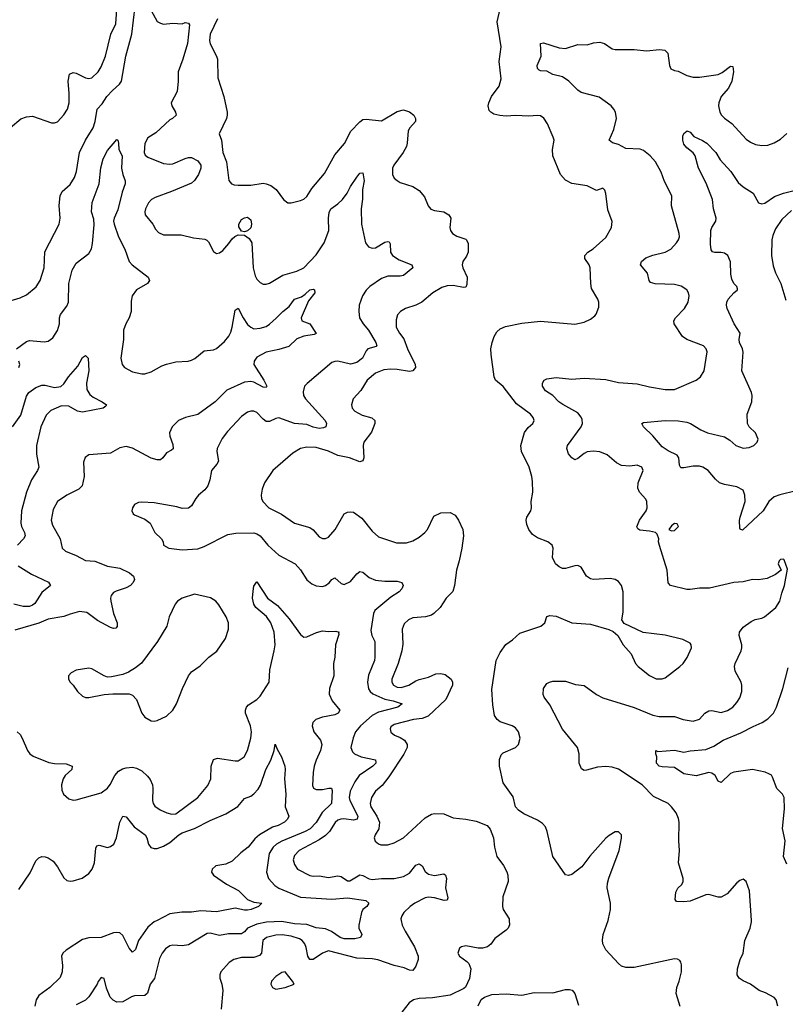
# Model space of a CAD drawing. Header units: inches. Extents: x 1682530 to 1839546, y 640742 to 791647.
# Tile 810 of 923: x 1761487 to 1766401, y 769461 to 775784. Entities that reach past the tile are written whole.
import ezdxf

# ---------------------------------------------------------------- set-up
doc = ezdxf.new("R2010")
doc.units = ezdxf.units.IN
doc.header["$MEASUREMENT"] = 0
doc.layers.add('B7766', color=7, linetype='Continuous')
doc.layers.add('B7767', color=7, linetype='Continuous')

msp = doc.modelspace()

# ---------------------------------------------------------------- linework, layer by layer
at = {"layer": 'B7766', "color": 5}
for points, elevation in [([(1762368.3, 770000), (1762350, 769990.7), (1762310, 769957.2), (1762250.2, 769870), (1762230, 769812.3), (1762210, 769795.6), (1762190, 769822.6), (1762150, 769904), (1762130, 769920.3), (1762110, 769923.2), (1762090, 769919.9), (1762010, 769890.5), (1761930.8, 769889.2), (1761890, 769877), (1761784.2, 769810), (1761764, 769790), (1761755.5, 769770), (1761761.6, 769710), (1761758.9, 769670), (1761746.5, 769633.5), (1761680.3, 769570), (1761610, 769518.3), (1761593.6, 769490), (1761584.9, 769450)], 720), ([(1763670.2, 770000), (1763664.2, 769970), (1763664.2, 769950), (1763682.4, 769910), (1763673.4, 769890), (1763639.1, 769880.9), (1763570, 769881.8), (1763544.7, 769890), (1763488.6, 769928.6), (1763450, 769945.7), (1763390, 769951.6), (1763330, 769974.5), (1763250, 769978.4), (1763170, 769992.6), (1763070.5, 769989.5), (1763010, 769975.7), (1762950.2, 769950), (1762930, 769926.2), (1762910, 769914.8), (1762826.5, 769913.5), (1762770, 769902.9), (1762710, 769917.2), (1762690, 769916.8), (1762570, 769844), (1762530, 769836.4), (1762470, 769840.5), (1762450, 769836.3), (1762423, 769817), (1762402, 769790), (1762385.2, 769754.8), (1762352.9, 769627.1), (1762325.3, 769590), (1762307.4, 769532.6), (1762290, 769518.7), (1762224.1, 769515.9), (1762204.9, 769510), (1762150, 769477.6), (1762110, 769475.6), (1762086.9, 769486.9), (1762068.1, 769508.1), (1762043.9, 769563.9), (1762030, 769628), (1762010, 769634), (1761990, 769608), (1761984, 769590), (1761931.7, 769508.3), (1761910, 769487.3), (1761850, 769457)], 740), ([(1763936.3, 770000), (1763942.6, 769970), (1763961.5, 769930), (1764021.2, 769830), (1764044, 769770), (1764043.6, 769750), (1764030, 769705.2), (1764010, 769678.4), (1763990, 769679.7), (1763954.9, 769694.9), (1763890, 769709.8), (1763786.7, 769746.7), (1763750, 769753.2), (1763650, 769757.8), (1763470, 769804.9), (1763430, 769790.6), (1763370, 769749.9), (1763350, 769748.9), (1763336.8, 769770), (1763326.2, 769826.2), (1763316.5, 769850), (1763300.7, 769870), (1763282.3, 769882.3), (1763230, 769899.2), (1763172.7, 769907.3), (1763130, 769904.9), (1763070.7, 769889.3), (1763048.6, 769870), (1763038.3, 769790), (1763025.1, 769774.9), (1762990, 769762.9), (1762910, 769761.5), (1762860.7, 769750), (1762830.5, 769730), (1762778, 769670), (1762770.5, 769650), (1762770.5, 769630), (1762784.9, 769590), (1762790.5, 769550), (1762779.3, 769430)], 760), ([(1764629.6, 770000), (1764631.8, 769971.8), (1764622, 769950), (1764610, 769936.9), (1764537.1, 769882.9), (1764510, 769846.6), (1764488.9, 769831.1), (1764457.3, 769822.7), (1764430, 769821.6), (1764350, 769837), (1764322, 769830), (1764310, 769822), (1764298.8, 769790), (1764310.7, 769770), (1764357.1, 769737.1), (1764370, 769723.1), (1764382.8, 769690), (1764373.8, 769626.2), (1764348.2, 769571.8), (1764337.6, 769562.4), (1764250, 769519.7), (1764137.5, 769502.5), (1764050, 769498.7), (1764014, 769490), (1763987.7, 769470), (1763938.8, 769410)], 780), ([(1765726.5, 769446.5), (1765700.5, 769530), (1765704.2, 769570), (1765720.5, 769610), (1765735.1, 769670), (1765734.7, 769714.7), (1765731.3, 769731.3), (1765723.3, 769743.3), (1765710, 769751.6), (1765690, 769753), (1765430, 769698), (1765377.2, 769697.2), (1765350, 769707), (1765330, 769723.7), (1765250, 769812), (1765230, 769849.2), (1765226.9, 769873.1), (1765233, 769910), (1765263.5, 770000)], 780), ([(1766352.3, 769450), (1766342.7, 769490), (1766330, 769505.2), (1766274.5, 769534.5), (1766233.2, 769550), (1766177.2, 769590), (1766131.3, 769611.3), (1766104, 769630), (1766092.3, 769650), (1766094.3, 769690), (1766111.9, 769750), (1766130.8, 769790), (1766142.2, 769870), (1766174.8, 769950), (1766183.8, 769990), (1766183.2, 770000)], 760), ([(1764430, 769451), (1764448.2, 769491.8), (1764470, 769507.7), (1764516.6, 769523.4), (1764609.2, 769529.2), (1764710, 769519.6), (1764790, 769536.5), (1764910, 769534.3), (1764990, 769555.6), (1765016.9, 769556.9), (1765032.3, 769552.3), (1765050, 769530.6), (1765074.8, 769454.8)], 780)]:
    msp.add_lwpolyline(points, dxfattribs=dict(at, elevation=elevation))
at = {"layer": 'B7766', "color": 5, "elevation": 780}
msp.add_lwpolyline([(1763190, 769669), (1763170, 769665.2), (1763130, 769639.5), (1763103.1, 769610), (1763099.5, 769590), (1763109.1, 769569.1), (1763130, 769559.3), (1763190, 769568.2), (1763248, 769590), (1763239, 769610)], close=True, dxfattribs=at)
at = {"layer": 'B7767', "color": 5}
for points, elevation in [([(1765263.5, 770000), (1765266.9, 770010), (1765278.9, 770070), (1765279.7, 770110), (1765258, 770210), (1765260.8, 770239.2), (1765268.3, 770271.7), (1765334.5, 770450), (1765349.1, 770529.1), (1765348.7, 770550), (1765330, 770568.7), (1765310, 770569), (1765270, 770545.2), (1765250, 770529), (1765147.5, 770412.5), (1765095.8, 770344.2), (1765030, 770295.1), (1765010, 770289.4), (1764990, 770293.2), (1764909.7, 770410), (1764871.8, 770571.8), (1764861.3, 770601.3), (1764843.1, 770623.1), (1764810, 770643.6), (1764723.9, 770683.9), (1764688.7, 770708.7), (1764670, 770729.5), (1764653.4, 770793.4), (1764590, 770884), (1764566.9, 770990), (1764566.7, 771033.3), (1764576.6, 771063.4), (1764590, 771075.5), (1764669.6, 771110.3), (1764689.6, 771130.4), (1764699.5, 771170), (1764689.5, 771210), (1764670, 771237), (1764649, 771250), (1764570, 771275.6), (1764551, 771291), (1764535.6, 771315.6), (1764523.7, 771383.7), (1764517.1, 771482.9), (1764546, 771670), (1764570, 771720.5), (1764608.1, 771771.9), (1764650, 771802), (1764696.4, 771843.6), (1764832.7, 771890), (1764858, 771910), (1764870, 771951), (1764890, 771958.8), (1764930, 771954.4), (1765030.3, 771910.3), (1765150, 771901.3), (1765268, 771868), (1765295.9, 771855.9), (1765326, 771830), (1765360.7, 771770), (1765412.5, 771712.5), (1765440.5, 771650), (1765456.3, 771630), (1765530, 771572.4), (1765571.8, 771551.8), (1765610, 771550.3), (1765630, 771558), (1765724.5, 771630), (1765745.1, 771650), (1765772.1, 771687.9), (1765799.6, 771750), (1765797, 771770), (1765790, 771781.2), (1765744.2, 771804.2), (1765630, 771831.2), (1765487.8, 771847.8), (1765367, 771907), (1765352.7, 771930), (1765361.2, 771978.8), (1765360.5, 772110), (1765349.6, 772149.6), (1765330, 772176), (1765310, 772189.4), (1765276.3, 772196.3), (1765170, 772189.7), (1765150, 772193.6), (1765124.5, 772210), (1765090, 772269), (1765070, 772278), (1765050, 772277), (1764990, 772260.7), (1764970, 772260.7), (1764950, 772269.6), (1764927, 772290), (1764907.3, 772330), (1764912, 772390), (1764905.2, 772410), (1764877.2, 772430), (1764810, 772456.9), (1764778.3, 772478.3), (1764754, 772510), (1764741.7, 772541.7), (1764736.9, 772570), (1764743, 772590), (1764767.2, 772630), (1764771.7, 772650), (1764770.8, 772690), (1764781.5, 772750), (1764778.5, 772818.5), (1764774.3, 772850), (1764756.9, 772910), (1764708.6, 773010), (1764703.5, 773050), (1764727.2, 773132.8), (1764750, 773164.9), (1764780.9, 773190), (1764789.6, 773210), (1764783, 773230), (1764766.6, 773250), (1764676.3, 773316.3), (1764590, 773428), (1764542, 773470), (1764533.3, 773490), (1764513.6, 773633.6), (1764511.3, 773670), (1764518.7, 773710), (1764532.4, 773750), (1764550, 773780.3), (1764570, 773798.5), (1764606.2, 773813.8), (1764710, 773835.2), (1764830, 773847.4), (1765050, 773828), (1765110, 773842), (1765150, 773860.7), (1765178, 773882), (1765186.8, 773893.2), (1765203.2, 773936.8), (1765203.7, 773970), (1765198, 773990), (1765158, 774058), (1765152.6, 774090), (1765149.7, 774190), (1765141.7, 774210), (1765115.1, 774250), (1765115.1, 774270), (1765133.6, 774290), (1765167.5, 774312.5), (1765250, 774384.9), (1765285.2, 774450), (1765288.9, 774488.9), (1765262.4, 774562.4), (1765250, 774668), (1765243.6, 774690), (1765230, 774701.3), (1765190, 774686), (1765130, 774716.3), (1765030, 774732.6), (1764990, 774753.3), (1764957.6, 774790), (1764909.6, 774910.4), (1764906.3, 774950), (1764916.9, 775010), (1764911.8, 775030), (1764875.1, 775115.1), (1764851.7, 775151.7), (1764830, 775167), (1764810, 775169.6), (1764755.3, 775164.7), (1764670, 775167.6), (1764610, 775164.4), (1764568.2, 775168.2), (1764530, 775176.2), (1764510, 775189.4), (1764501.4, 775201.4), (1764494.7, 775230), (1764497.4, 775250), (1764515.8, 775290), (1764563.9, 775356.1), (1764576.8, 775403.2), (1764565.5, 775514.5), (1764577.4, 775610), (1764550.8, 775770), (1764583.5, 775910)], 780), ([(1761410, 773973.4), (1761490, 773997.6), (1761530, 774016.9), (1761592.3, 774067.7), (1761619.1, 774110), (1761643.9, 774190), (1761647.7, 774292.3), (1761740.4, 774470), (1761747.3, 774510), (1761740.4, 774590), (1761747, 774653), (1761760, 774680), (1761810, 774726), (1761839.3, 774770), (1761851.2, 774808.8), (1761871.2, 774930), (1761909.4, 775010.6), (1761958.5, 775090), (1761970.7, 775130), (1761984.8, 775210), (1762016.1, 775243.9), (1762046.3, 775290), (1762082.9, 775330), (1762128, 775370), (1762139.8, 775390), (1762168.5, 775550), (1762207.2, 775690), (1762227.1, 775870)], 760), ([(1761428.4, 775091.6), (1761493.6, 775146.4), (1761530, 775160.5), (1761570, 775164.9), (1761690, 775120.7), (1761710, 775120.7), (1761730, 775127.3), (1761770, 775173.4), (1761794.3, 775210), (1761803.9, 775250), (1761805.3, 775310), (1761798.3, 775390), (1761807.1, 775432.9), (1761830, 775443.8), (1761850, 775440.3), (1761910, 775410.3), (1761930, 775405.8), (1761950, 775410.3), (1761989.7, 775450), (1762010, 775481.6), (1762037.4, 775550), (1762071.4, 775690), (1762103.1, 775756.9), (1762110.5, 775849.5)], 780), ([(1762330, 775843), (1762370, 775773), (1762390, 775760.5), (1762410, 775755.5), (1762470, 775762), (1762530, 775758), (1762550, 775765.5), (1762570, 775762), (1762577.6, 775750), (1762563.8, 775630), (1762535, 775530), (1762503.9, 775450), (1762504.7, 775390), (1762497.5, 775322.5), (1762459.5, 775250), (1762463.1, 775230), (1762486.7, 775190), (1762490.3, 775170), (1762467.7, 775150), (1762450, 775141.7), (1762361.7, 775058.3), (1762310, 775026), (1762290, 774989), (1762284.9, 774930), (1762292.9, 774912.9), (1762310, 774900.3), (1762410, 774861.3), (1762450, 774856.2), (1762470, 774859.2), (1762550, 774892.3), (1762570, 774898.2), (1762590, 774898), (1762630, 774876.9), (1762649.1, 774849.1), (1762650.2, 774830), (1762635, 774790), (1762610, 774752), (1762590, 774733.6), (1762460.4, 774679.6), (1762357.4, 774642.6), (1762331.9, 774628.1), (1762313, 774607), (1762295.2, 774570), (1762290.3, 774550), (1762292.9, 774530), (1762342.4, 774470), (1762358, 774438), (1762377, 774417), (1762410, 774401.3), (1762522.5, 774402.5), (1762602, 774382), (1762674.3, 774374.3), (1762688.6, 774368.6), (1762698.3, 774358.3), (1762730, 774296), (1762750, 774283), (1762770, 774286.7), (1762790, 774301.3), (1762830, 774346.7), (1762850, 774377.1), (1762868.3, 774391.7), (1762890, 774402), (1762930, 774400.5), (1762959, 774379), (1762976.2, 774350), (1762985.8, 774190), (1762998.3, 774138.3), (1763010, 774117.3), (1763030, 774096.3), (1763050, 774085.5), (1763070, 774086), (1763090, 774092.4), (1763177, 774143), (1763266, 774170), (1763309.8, 774190.2), (1763390, 774274.6), (1763441.8, 774350), (1763471.3, 774430), (1763468.2, 774510), (1763474.1, 774545.9), (1763484.2, 774570), (1763530, 774600.8), (1763559.2, 774630), (1763589.8, 774670), (1763610, 774712.7), (1763650, 774773), (1763670, 774798), (1763690, 774801), (1763698, 774750), (1763687.1, 774692.9), (1763688.1, 774631.9), (1763679.7, 774570), (1763680.9, 774470), (1763706, 774350), (1763725.5, 774325.5), (1763750, 774316.5), (1763770, 774319.6), (1763830, 774354.9), (1763850, 774360.4), (1763857.4, 774357.4), (1763864.1, 774344.1), (1763866.7, 774290), (1763880.3, 774270), (1763922, 774242), (1764004.9, 774210), (1764010.5, 774190), (1763950, 774141), (1763930, 774135.8), (1763850, 774136.3), (1763810, 774122.9), (1763734.6, 774070), (1763710, 774046), (1763687.6, 774010), (1763665.7, 773950), (1763663.1, 773910), (1763668.9, 773870), (1763691.7, 773830), (1763726.4, 773790), (1763773, 773710), (1763779.5, 773690), (1763775.8, 773684.2), (1763722, 773670), (1763710, 773656.9), (1763687, 773610), (1763650, 773582.5), (1763610, 773571.4), (1763530, 773590.8), (1763510, 773589.7), (1763490, 773582.4), (1763331.4, 773448.6), (1763315.8, 773430), (1763305.5, 773394.5), (1763309.1, 773370), (1763320.9, 773350), (1763447.9, 773210), (1763455.6, 773190), (1763452.2, 773170), (1763438, 773162), (1763410, 773157.9), (1763370, 773167.8), (1763330, 773184.1), (1763249.9, 773189.9), (1763150, 773226.2), (1763130, 773223.8), (1763090, 773204.7), (1763070, 773204.7), (1763050, 773218.3), (1763010, 773261.3), (1762990, 773269.7), (1762970, 773269.7), (1762950, 773263.5), (1762910, 773234.7), (1762820.5, 773139.5), (1762785.9, 773094.1), (1762754.4, 773030), (1762752.2, 773010), (1762762, 772950), (1762752.4, 772930), (1762718.7, 772890), (1762707.2, 772830), (1762694, 772790), (1762675.6, 772764.4), (1762634, 772730), (1762617.3, 772710), (1762590, 772662.7), (1762570, 772646.6), (1762530, 772644.5), (1762495.4, 772655.4), (1762350, 772680.9), (1762270, 772686.6), (1762250, 772682.7), (1762224.7, 772670), (1762210.8, 772650), (1762206.8, 772630), (1762216, 772610), (1762224.1, 772604.1), (1762290, 772576.3), (1762324, 772550), (1762354.9, 772490), (1762397.3, 772450), (1762407.3, 772430), (1762410.8, 772410), (1762444.7, 772390), (1762530, 772379.5), (1762630, 772386.7), (1762670, 772401.3), (1762822.8, 772477.2), (1762873.7, 772486.3), (1762990, 772488.2), (1763010, 772482.4), (1763030, 772469), (1763079.1, 772410), (1763150, 772345.5), (1763255.8, 772290), (1763290.2, 772250.2), (1763330, 772186), (1763362.2, 772162.2), (1763390, 772148.9), (1763430, 772144), (1763450, 772150.3), (1763472.9, 772167.1), (1763490, 772188.5), (1763510, 772199.5), (1763550, 772163.1), (1763570, 772156.5), (1763610, 772177.3), (1763650, 772224.9), (1763670, 772240.3), (1763690, 772236), (1763730, 772202.8), (1763770, 772184.1), (1763830, 772178.4), (1763910, 772178), (1763938.8, 772170), (1763948, 772150), (1763940.5, 772130), (1763921.6, 772110), (1763870, 772075.3), (1763778.8, 772001.2), (1763766.9, 771990), (1763757.8, 771970), (1763740.8, 771860.8), (1763746.5, 771830), (1763766.5, 771790), (1763766.4, 771690), (1763764.2, 771670), (1763726.1, 771573.9), (1763719.1, 771530), (1763726.3, 771486.3), (1763735.8, 771470), (1763754.6, 771454.6), (1763830, 771421.5), (1763884.9, 771410), (1763942, 771390), (1763914.9, 771370), (1763790, 771336.9), (1763750, 771314.9), (1763675.4, 771250), (1763643.2, 771210), (1763626.8, 771173.2), (1763612, 771110), (1763622.4, 771082.4), (1763635.5, 771070), (1763679.3, 771050), (1763770.1, 771030.1), (1763773.2, 771013.2), (1763773, 771010), (1763752.7, 770990), (1763666.7, 770930), (1763638.1, 770890), (1763608.4, 770830), (1763601.2, 770790), (1763605.2, 770770), (1763656.6, 770670), (1763653.4, 770650), (1763630, 770644.5), (1763567.2, 770652.8), (1763548.9, 770651.1), (1763530, 770643), (1763512.3, 770627.7), (1763475.9, 770570), (1763450, 770545.2), (1763410, 770516.9), (1763281.5, 770450), (1763250, 770416.3), (1763241.8, 770390), (1763250, 770359.1), (1763269.4, 770329.4), (1763350, 770287.5), (1763370, 770283.5), (1763410, 770286.8), (1763470, 770274.5), (1763530, 770287), (1763550, 770282), (1763590, 770254.2), (1763606.4, 770253.6), (1763670, 770291.9), (1763690, 770287.8), (1763730, 770267.2), (1763750, 770263.7), (1763810, 770269.5), (1763889.9, 770270.1), (1763950, 770282.7), (1763990, 770302.4), (1764030, 770355.6), (1764050, 770364.2), (1764070, 770350.6), (1764090, 770313.4), (1764110, 770297.8), (1764150, 770289.4), (1764210, 770298.7), (1764220.4, 770290), (1764227.4, 770270), (1764221.1, 770210), (1764234.9, 770145.1), (1764230.3, 770129.7), (1764211.5, 770128.5), (1764150, 770146), (1764111.5, 770148.5), (1764090, 770144.1), (1764022.3, 770110), (1763992.6, 770090), (1763953.4, 770050), (1763940.7, 770030), (1763934.2, 770010), (1763936.3, 770000)], 760), ([(1762757.1, 775790), (1762710, 775691.5), (1762705.8, 775650), (1762710, 775627.7), (1762750.2, 775550.2), (1762755.6, 775530), (1762758, 775410), (1762798, 775290), (1762818.4, 775190), (1762819.5, 775170), (1762814.4, 775150), (1762768.2, 775050), (1762782.2, 775010), (1762790, 774930.8), (1762815.2, 774870), (1762830, 774752), (1762846, 774730), (1762862.8, 774722.8), (1762890, 774721.1), (1762970, 774722), (1763050, 774734), (1763070, 774730.3), (1763098.2, 774718.2), (1763132.7, 774692.7), (1763180.7, 774630), (1763208.5, 774608.5), (1763230, 774608.2), (1763290, 774621.7), (1763310, 774630.4), (1763330, 774648.2), (1763361.2, 774698.8), (1763443, 774797), (1763510, 774915.8), (1763572.3, 774987.7), (1763612.5, 775067.5), (1763670, 775128.4), (1763690, 775142.4), (1763710, 775146), (1763810, 775133.4), (1763910, 775193.4), (1763950, 775204.9), (1763990, 775193), (1764017.3, 775170), (1764027.3, 775150), (1764026.8, 775130), (1763990.5, 775090), (1763981.3, 775070), (1763974.7, 774990), (1763969.2, 774970), (1763948.3, 774930), (1763887.7, 774850), (1763880.2, 774830), (1763879, 774790), (1763890, 774765.5), (1763910, 774750.4), (1763930, 774739.1), (1764010, 774713.4), (1764050, 774687.3), (1764086, 774646), (1764108.3, 774588.3), (1764126.7, 774566.7), (1764150, 774558.3), (1764210, 774550.3), (1764240.7, 774530), (1764254, 774510), (1764248, 774450), (1764253, 774430), (1764264.9, 774410), (1764293.3, 774393.3), (1764350, 774375.5), (1764355.5, 774370), (1764366, 774346), (1764366.3, 774290), (1764355.2, 774264.8), (1764330.4, 774230), (1764327.4, 774210), (1764332, 774190), (1764359, 774130), (1764357.4, 774082.6), (1764350, 774067.3), (1764336, 774064), (1764270, 774077.2), (1764230, 774074.7), (1764195.9, 774064.1), (1764138, 774030), (1764069.2, 773970.8), (1764030, 773951.2), (1763962.8, 773930), (1763930.7, 773910), (1763912.1, 773887.9), (1763902.6, 773857.4), (1763904.2, 773810), (1763924.9, 773770), (1763953.4, 773733.4), (1763975.5, 773670), (1764025.8, 773570), (1764027.4, 773550), (1764010.4, 773530), (1763990, 773525.5), (1763910, 773537.8), (1763870, 773539.4), (1763825.3, 773534.7), (1763770, 773513.8), (1763716.9, 773470), (1763677.1, 773402.9), (1763627.7, 773350), (1763616.3, 773310), (1763620.7, 773290), (1763637.3, 773270), (1763684.3, 773244.3), (1763748.2, 773228.2), (1763767.2, 773210), (1763766, 773190), (1763744.6, 773135.4), (1763695.2, 773070), (1763691.1, 773048.9), (1763696, 772970), (1763689.1, 772950.9), (1763670, 772945.6), (1763603.7, 772970), (1763530, 772986.3), (1763470, 773013.8), (1763390, 773036.2), (1763330, 773039.7), (1763290.2, 773029.8), (1763240.7, 772999.3), (1763111.5, 772888.5), (1763058.4, 772810), (1763042.4, 772770), (1763037.1, 772730), (1763039.3, 772710), (1763048.2, 772690), (1763086, 772650), (1763168, 772608), (1763250.3, 772550.3), (1763350, 772523.1), (1763370, 772508.4), (1763410, 772462), (1763430, 772451.7), (1763450, 772451.6), (1763470, 772461.5), (1763510.8, 772510), (1763569.8, 772610.2), (1763590, 772621.6), (1763610, 772623.8), (1763630, 772620.4), (1763682.7, 772582.7), (1763750, 772499.5), (1763790, 772463.7), (1763905.5, 772425.5), (1763970, 772425.3), (1764010, 772437.6), (1764050, 772461.1), (1764087.6, 772490), (1764104, 772510), (1764144.8, 772595.2), (1764190, 772617), (1764250, 772619.3), (1764282, 772602), (1764304.4, 772570), (1764332, 772510), (1764334.6, 772470), (1764324, 772390), (1764308.8, 772310), (1764291.3, 772248.7), (1764277.8, 772150), (1764266.9, 772113.1), (1764224.2, 772070), (1764186.3, 772010), (1764144.9, 771970), (1764130, 771960.4), (1764091.1, 771948.9), (1764010, 771942), (1763983, 771930), (1763955.8, 771904.2), (1763941.5, 771870), (1763946.5, 771773.5), (1763939.1, 771730), (1763916.5, 771650), (1763876.2, 771550), (1763875.5, 771530), (1763886.5, 771510), (1763910, 771497.1), (1763934.8, 771494.8), (1763985.1, 771510), (1764030, 771539.4), (1764050, 771547.2), (1764110, 771562), (1764157.6, 771582.4), (1764190, 771586.2), (1764218.3, 771578.3), (1764255.8, 771550), (1764265.7, 771530), (1764264.6, 771510), (1764221.2, 771418.8), (1764108.3, 771311.8), (1764070, 771296.5), (1764014.8, 771290), (1763890, 771257.6), (1763870, 771242.7), (1763864.6, 771230), (1763869.2, 771209.2), (1763893.4, 771190), (1763930, 771175.3), (1763956.9, 771156.9), (1763973.7, 771130), (1763974.5, 771110), (1763953, 771067), (1763857.2, 770922.8), (1763812.7, 770867.3), (1763770.2, 770830), (1763744.7, 770790), (1763736.8, 770750), (1763741.8, 770730), (1763779.8, 770670), (1763795.6, 770630), (1763791.4, 770588.6), (1763767.7, 770550), (1763762.8, 770530), (1763768.3, 770508.3), (1763790, 770490.7), (1763805.5, 770485.5), (1763850, 770485.3), (1763890, 770497.6), (1763950, 770530.4), (1764090, 770659.6), (1764130, 770681.7), (1764150, 770686), (1764210, 770683.7), (1764270, 770659.5), (1764349.7, 770650.3), (1764416.3, 770636.3), (1764486.8, 770610), (1764506.4, 770586.4), (1764528.4, 770530), (1764534, 770470), (1764550.5, 770410.5), (1764591.8, 770351.8), (1764612.8, 770312.8), (1764619.5, 770290), (1764621.6, 770250), (1764588.9, 770151.1), (1764585.7, 770090), (1764590.4, 770070), (1764628.8, 770010), (1764629.6, 770000)], 780), ([(1766183.2, 770000), (1766172.4, 770190), (1766150, 770249), (1766130, 770264), (1766110, 770257.2), (1766090, 770241.2), (1766028.7, 770171.3), (1765990.4, 770149.7), (1765970, 770149.6), (1765910, 770165.6), (1765890, 770164.2), (1765790, 770124), (1765750, 770118.4), (1765702, 770122), (1765694.6, 770134.6), (1765698.6, 770181.4), (1765712.1, 770207.9), (1765737.2, 770230), (1765745.2, 770250), (1765745.2, 770270), (1765715.1, 770370), (1765722.9, 770450), (1765718.7, 770510), (1765719.7, 770630), (1765714.9, 770654.9), (1765699.6, 770690), (1765671.6, 770730), (1765649.8, 770749.8), (1765554.9, 770794.9), (1765482.2, 770870), (1765330.4, 770970.4), (1765290, 770983.7), (1765250, 770989.1), (1765195.2, 770984.8), (1765124.5, 770964.5), (1765110, 770963.7), (1765094, 770974), (1765077, 771010), (1765078.9, 771070), (1765067.1, 771110), (1764970, 771227.8), (1764890, 771383.7), (1764854.2, 771434.1), (1764847.6, 771450), (1764849.5, 771489.5), (1764870, 771521), (1764888, 771530), (1764910, 771536.3), (1764990, 771535.5), (1765053.8, 771513.8), (1765110, 771508), (1765190.2, 771450.2), (1765229.2, 771429.2), (1765430, 771367.7), (1765550, 771317.2), (1765591, 771309), (1765690, 771310.4), (1765744.7, 771290), (1765810, 771279.5), (1765850, 771293), (1765883.6, 771330), (1765910, 771346.3), (1765930, 771347.7), (1765990, 771335.6), (1766030, 771347.7), (1766064.2, 771370), (1766090, 771398.4), (1766108.3, 771430), (1766122.6, 771470), (1766122.6, 771510), (1766117.7, 771530), (1766080.3, 771600.3), (1766075.1, 771630), (1766078.3, 771650), (1766118.4, 771730), (1766122, 771750), (1766122, 771770), (1766105.1, 771830), (1766107.6, 771850), (1766130, 771882), (1766181.2, 771918.8), (1766207.3, 771932.7), (1766250, 771940.9), (1766267, 771950), (1766340.9, 772010), (1766366.6, 772050), (1766378, 772102), (1766395.1, 772150), (1766415.3, 772255.3), (1766394.5, 772314.5), (1766390, 772319), (1766370, 772317.2), (1766361, 772310), (1766356, 772290), (1766374, 772250), (1766339.1, 772220.9), (1766284.9, 772195.1), (1766230, 772187), (1766190, 772189.5), (1766130, 772174), (1766070, 772169.5), (1765913.8, 772133.8), (1765850, 772133.3), (1765790, 772124.2), (1765770, 772124.2), (1765664, 772150), (1765648.3, 772168.3), (1765643.1, 772250), (1765592.7, 772407.3), (1765587, 772430), (1765589.2, 772450), (1765579.3, 772479.3), (1765568, 772490), (1765530, 772499.7), (1765466.7, 772506.7), (1765454, 772514), (1765447.7, 772527.7), (1765465.4, 772570), (1765508, 772630), (1765513.7, 772650), (1765511.3, 772690), (1765505.1, 772705.1), (1765465.1, 772750), (1765454.9, 772774.9), (1765457.6, 772810), (1765489.2, 772889.2), (1765481.2, 772910), (1765450, 772923.7), (1765403.4, 772916.6), (1765350, 772920.7), (1765318.2, 772938.2), (1765258.4, 772990), (1765210, 773008.4), (1765170, 773012.6), (1765130, 773007.8), (1765110, 772998.7), (1765070, 772966.6), (1765050, 772957), (1765030, 772969.6), (1765010, 772995.1), (1764998.3, 773030), (1765002.2, 773050), (1765090.8, 773170), (1765099.3, 773190), (1765097.3, 773217.3), (1765091.9, 773231.9), (1765070, 773259.2), (1764972.5, 773312.5), (1764947, 773330), (1764909.6, 773369.6), (1764861, 773401), (1764843.7, 773430), (1764843.7, 773450), (1764853.2, 773470), (1764870, 773478.4), (1764930, 773486.5), (1765030, 773476.5), (1765110, 773481.1), (1765250, 773472.4), (1765330, 773454.9), (1765450, 773446), (1765530, 773426), (1765630, 773409), (1765690, 773408.5), (1765830, 773468.5), (1765856.2, 773490), (1765879.6, 773530), (1765898.7, 773650), (1765894, 773670), (1765875.1, 773690), (1765770, 773729.6), (1765740.9, 773750), (1765687.3, 773830), (1765686, 773850), (1765696.9, 773870), (1765754.3, 773930), (1765776.9, 773970), (1765784.2, 774010), (1765780.5, 774030), (1765769.7, 774049.7), (1765732.7, 774072.7), (1765690, 774082.7), (1765566.9, 774086.9), (1765536.6, 774096.6), (1765526.3, 774110), (1765516.5, 774156.5), (1765471.6, 774210), (1765477.6, 774230), (1765505.9, 774254.1), (1765550, 774271.3), (1765629.8, 774290.2), (1765666.6, 774310), (1765702.9, 774350), (1765715.6, 774370), (1765721.6, 774390), (1765720.5, 774410), (1765670, 774588), (1765672, 774652), (1765625.5, 774745.5), (1765603.7, 774803.7), (1765567.1, 774870), (1765533.7, 774910), (1765490, 774944.2), (1765470, 774951.9), (1765377.2, 774957.2), (1765330, 774983.1), (1765292.6, 774992.6), (1765270, 775009.2), (1765300.9, 775079.1), (1765317.6, 775150), (1765310.7, 775190.7), (1765301.1, 775210), (1765282.4, 775230), (1765205.7, 775285.7), (1765090, 775317.2), (1765070, 775330.9), (1765012.4, 775390), (1764970, 775415.9), (1764910, 775432.8), (1764870, 775452.4), (1764830, 775455.1), (1764820.4, 775460.4), (1764810, 775469.4), (1764807.6, 775490), (1764833.5, 775550), (1764830, 775630.7), (1764850, 775634.9), (1764950, 775602.4), (1764990, 775599.3), (1765070, 775623.7), (1765130, 775622), (1765170, 775634.4), (1765210, 775638.4), (1765241, 775630), (1765290, 775597.1), (1765310, 775592.4), (1765430, 775592.7), (1765510, 775583.8), (1765593.2, 775593.2), (1765627.9, 775587.9), (1765648.1, 775568.1), (1765658.4, 775490), (1765667.3, 775467.3), (1765690, 775457.1), (1765713.3, 775453.3), (1765770, 775426), (1765810, 775414.9), (1765850, 775414), (1765970, 775431.6), (1765996.4, 775443.6), (1766050, 775484.9), (1766063.6, 775483.6), (1766068.8, 775448.8), (1766058.8, 775390), (1766035.7, 775344.3), (1765990.3, 775290), (1765974.6, 775250), (1765973.1, 775230), (1765981.7, 775190), (1765992.2, 775170), (1766010, 775150.4), (1766057.6, 775117.6), (1766150, 775017.1), (1766177.2, 774997.2), (1766210, 774981.6), (1766250, 774974.9), (1766290, 774978), (1766330, 774992.7), (1766370, 775017.1), (1766410, 775052.4)], 760), ([(1766470, 772757.4), (1766366.6, 772733.4), (1766330, 772718.9), (1766294.9, 772690), (1766259.6, 772630), (1766125.4, 772505.4), (1766111.9, 772511.9), (1766110, 772518), (1766107.9, 772567.9), (1766110.8, 772590), (1766142.5, 772690), (1766142.4, 772730), (1766130, 772762.9), (1766090, 772784.7), (1766010, 772799.2), (1765979.5, 772810), (1765952.6, 772832.6), (1765906, 772890), (1765871.4, 772911.4), (1765850, 772917.1), (1765810, 772917.8), (1765750, 772905.1), (1765730, 772905.6), (1765723, 772923), (1765718.7, 772970), (1765707.4, 772987.4), (1765650, 773014.4), (1765610, 773042), (1765551.2, 773111.2), (1765491.6, 773170), (1765480.9, 773190), (1765490, 773197.1), (1765630, 773210.4), (1765713, 773207), (1765770, 773198.3), (1765793.4, 773190), (1765859.3, 773150), (1765902, 773130), (1766010, 773104.6), (1766044.2, 773084.2), (1766083, 773050), (1766130, 773033.1), (1766170, 773036), (1766199.5, 773050), (1766219.6, 773070), (1766227.3, 773090), (1766209.6, 773130), (1766169.5, 773170), (1766157.6, 773190), (1766156.4, 773250), (1766185.8, 773330), (1766188.2, 773370), (1766184.8, 773390), (1766121.8, 773530), (1766129.9, 773649.9), (1766126.2, 773670), (1766107.6, 773710), (1766104.5, 773730), (1766111.3, 773770), (1766072.4, 773830), (1766028.8, 773928.8), (1766024, 773950), (1766025.7, 773970), (1766034.3, 773990), (1766070, 774030.8), (1766095.3, 774050), (1766094.6, 774054.6), (1766089.2, 774070), (1766070, 774089.2), (1766057.5, 774117.5), (1766050.8, 774150), (1766048.8, 774228.8), (1766031.5, 774270), (1766010, 774284.2), (1765990, 774289.7), (1765947.8, 774287.8), (1765933.8, 774293.8), (1765926, 774306), (1765922, 774342), (1765923.8, 774430), (1765930, 774450.4), (1765955.1, 774490), (1765958, 774510), (1765939.7, 774570), (1765933, 774630), (1765893.3, 774733.3), (1765844, 774830), (1765821.6, 774910), (1765808.7, 774928.7), (1765770, 774960.7), (1765750, 774983.7), (1765742.9, 775010), (1765743.7, 775036.3), (1765750, 775052), (1765770.6, 775070.6), (1765790, 775061), (1765813.5, 775033.5), (1765870, 775008.5), (1765897, 774990), (1765955.6, 774930), (1765983.8, 774883.8), (1766051.3, 774810), (1766097.6, 774737.6), (1766130, 774710.3), (1766195.5, 774670), (1766230, 774607.3), (1766250, 774600.5), (1766270, 774606), (1766331.4, 774648.6), (1766390, 774670.5), (1766450, 774685.5)], 740), ([(1761466.9, 773670), (1761530, 773717.3), (1761550, 773724.7), (1761644.2, 773715.8), (1761670, 773720.4), (1761699.4, 773740.6), (1761730, 773787.3), (1761742.6, 773830), (1761742.6, 773870), (1761748.2, 773890), (1761790, 773943.8), (1761800.3, 773970), (1761802.4, 774090), (1761824.6, 774175.4), (1761850, 774220.3), (1761930, 774283.2), (1761947.2, 774312.8), (1761954.4, 774345.6), (1761965.8, 774465.8), (1761962.6, 774502.6), (1761948.4, 774550), (1761952.4, 774610), (1761997.2, 774730), (1762007, 774833), (1762023.1, 774890), (1762050, 774943), (1762110, 775014), (1762116, 775010), (1762122, 774990), (1762122.8, 774950), (1762145.5, 774910), (1762140.8, 774830), (1762149.3, 774789.3), (1762163.7, 774750), (1762163.7, 774730), (1762143.7, 774676.3), (1762117.4, 774562.6), (1762092.3, 774510), (1762089.2, 774490), (1762093.4, 774470), (1762121.8, 774390), (1762162, 774310), (1762190.2, 774230), (1762209.5, 774209.5), (1762310.5, 774130), (1762320.5, 774110), (1762307.7, 774090), (1762237.3, 774050), (1762208.2, 774010), (1762202.8, 773977.2), (1762202.4, 773910), (1762190.4, 773870), (1762168.2, 773830), (1762153.4, 773790), (1762152.7, 773730), (1762137.1, 773610), (1762144, 773570), (1762158.8, 773550), (1762210, 773523.1), (1762270, 773510.3), (1762290, 773510.3), (1762330, 773523.2), (1762398.6, 773561.4), (1762430, 773572.6), (1762490, 773586), (1762568.1, 773591.9), (1762590, 773597.6), (1762611.1, 773608.9), (1762670, 773657.8), (1762730, 773663.6), (1762750, 773672.8), (1762802.4, 773717.6), (1762830, 773752.2), (1762841.7, 773778.3), (1762851.2, 773810), (1762870, 773918.8), (1762876.6, 773923.4), (1762890, 773930.4), (1762920.7, 773870), (1762950, 773827), (1762970, 773808.7), (1762990, 773799.5), (1763030, 773802.2), (1763070, 773814.7), (1763090, 773829.1), (1763133.6, 773866.4), (1763175, 773910), (1763217.3, 773942.7), (1763251.2, 773990), (1763295, 774005), (1763319.7, 774020.3), (1763350, 774048.7), (1763370, 774052.8), (1763378.8, 774050), (1763381.3, 774030), (1763341.3, 773978.7), (1763293.7, 773870), (1763298.8, 773850), (1763350.1, 773830.1), (1763390.3, 773769.7), (1763378, 773762), (1763310, 773752.2), (1763265.7, 773734.3), (1763214, 773686), (1763150, 773665.2), (1763070, 773649), (1763010, 773615.7), (1762991.3, 773590), (1762989.1, 773570), (1763053.7, 773470), (1763074, 773430), (1763070, 773422.9), (1763050, 773423.7), (1762990, 773455.6), (1762970, 773459.5), (1762930, 773456.1), (1762816.2, 773403.8), (1762741.1, 773330), (1762630, 773247.7), (1762550.5, 773230), (1762507.2, 773210), (1762466, 773170), (1762448.7, 773130), (1762450.3, 773110), (1762470, 773056), (1762471.3, 773028.7), (1762461.4, 773018.6), (1762430, 773003.5), (1762406.4, 772970), (1762390, 772958.3), (1762370, 772958.2), (1762330, 772968.9), (1762210, 773032.2), (1762170, 773044), (1762130, 773035.4), (1762070, 773000.5), (1761930.4, 772989.6), (1761907.1, 772972.9), (1761897.1, 772942.9), (1761900.9, 772850), (1761888.9, 772791.1), (1761867.3, 772770), (1761789, 772731), (1761730, 772689.4), (1761701.3, 772638.7), (1761688, 772570), (1761698.2, 772538.2), (1761747.6, 772450), (1761760.4, 772390), (1761782, 772370), (1761850, 772343.7), (1761910, 772311.8), (1761970, 772306.3), (1762050, 772274), (1762130, 772261.6), (1762192, 772232), (1762218, 772210), (1762224.4, 772190), (1762215.3, 772170), (1762198, 772150), (1762170, 772135.1), (1762105.2, 772114.8), (1762090, 772105.7), (1762073.7, 772086.3), (1762069.3, 772070), (1762071.1, 772050), (1762090, 771970.7), (1762113.1, 771910), (1762113.5, 771886.5), (1762103, 771877), (1762090, 771875.1), (1762070, 771881), (1761985.5, 771925.5), (1761916.9, 771976.9), (1761870, 771983.1), (1761810, 771967.2), (1761770, 771950.9), (1761670, 771934.2), (1761610, 771908.7), (1761456, 771864)], 740), ([(1766441.6, 774558.4), (1766379.8, 774500.2), (1766339.2, 774440.8), (1766321.2, 774398.8), (1766315.4, 774370), (1766312.2, 774270), (1766322.3, 774202.3), (1766337.4, 774157.4), (1766372, 774090), (1766403.7, 773983.7)], 740), ([(1761441, 773170), (1761495.1, 773244.9), (1761530, 773366.7), (1761544.7, 773390), (1761590, 773422.8), (1761630, 773435.9), (1761650, 773437.3), (1761710, 773421.5), (1761750.7, 773429.3), (1761770, 773446.4), (1761799.2, 773490), (1761861, 773559), (1761890, 773614.8), (1761910, 773626.8), (1761926.8, 773610), (1761931.6, 773530), (1761915.3, 773450), (1761917.6, 773410), (1761937.8, 773377.8), (1761958.9, 773358.9), (1762017.3, 773330), (1762044, 773310), (1762038.8, 773301.2), (1762022, 773290), (1761890, 773263.6), (1761857.2, 773270), (1761801.7, 773301.7), (1761756.3, 773303.7), (1761686.3, 773273.7), (1761656.5, 773243.5), (1761623.2, 773170), (1761595, 773050), (1761594.1, 772994.1), (1761608.9, 772910), (1761602, 772890), (1761562.9, 772830), (1761529.6, 772750.4), (1761497.8, 772630), (1761493.9, 772550), (1761497.6, 772530), (1761517.2, 772490), (1761521.5, 772470), (1761510.3, 772450), (1761473.7, 772410)], 720), ([(1761480.5, 773550), (1761487.8, 773570), (1761482.4, 773590)], 740), ([(1761477.2, 772277.2), (1761563.4, 772223.4), (1761672.1, 772172.1), (1761685.5, 772150), (1761630, 772104.7), (1761585, 772035), (1761570, 772023.6), (1761550, 772016.3), (1761510, 772016.4), (1761450, 772031)], 720), ([(1761471.5, 771211.5), (1761490, 771193.4), (1761503.8, 771170), (1761537.1, 771090), (1761553, 771070), (1761574.1, 771054.1), (1761674.8, 771014.8), (1761710, 771007.8), (1761785.1, 771005.1), (1761823, 770990), (1761821.6, 770970), (1761778.7, 770930), (1761764.9, 770910), (1761754.9, 770870), (1761757.3, 770837.3), (1761768, 770810), (1761801.5, 770781.5), (1761830, 770772), (1761850, 770773.4), (1762010, 770818.9), (1762051.5, 770848.5), (1762068.2, 770871.8), (1762096.8, 770930), (1762121.4, 770958.6), (1762146.6, 770973.4), (1762170, 770980.7), (1762210, 770983.9), (1762237.7, 770977.7), (1762270, 770960.3), (1762306.8, 770926.8), (1762324, 770904), (1762339, 770870), (1762341.5, 770850), (1762338.3, 770770), (1762343.1, 770750), (1762354.3, 770734.3), (1762388, 770710), (1762430.7, 770690), (1762462.4, 770682.4), (1762490, 770685.2), (1762630.7, 770789.3), (1762693.5, 770866.5), (1762714.2, 770910), (1762716.4, 770990), (1762730, 771032.7), (1762757.6, 771042.4), (1762870, 771024.2), (1762890, 771025.7), (1762928.7, 771051.3), (1762950, 771090.7), (1762970.7, 771170), (1762974, 771210), (1762968.1, 771250), (1762935.5, 771330), (1762935.3, 771350), (1762943.5, 771370), (1762955.8, 771384.2), (1763010, 771418.8), (1763030, 771440.6), (1763088.6, 771530), (1763091.8, 771608.2), (1763121.3, 771730), (1763126.1, 771770), (1763119.9, 771850), (1763099.4, 771910), (1763070.9, 771950.9), (1763002.7, 772010), (1762989.8, 772030), (1762982.2, 772070), (1762984.9, 772115.1), (1762990, 772146), (1763007.2, 772172.8), (1763010, 772174.8), (1763077.7, 772070), (1763141.1, 772021.1), (1763216.3, 771936.3), (1763290, 771836.3), (1763310, 771819.1), (1763330, 771820.5), (1763391.3, 771848.7), (1763430, 771859.3), (1763470, 771854.9), (1763516.7, 771856.7), (1763538, 771850), (1763533.4, 771846.6), (1763534.9, 771834.9), (1763514.4, 771770), (1763510.4, 771690), (1763501.3, 771650), (1763503.6, 771570), (1763476, 771490), (1763473.3, 771453.3), (1763491.7, 771410), (1763542.4, 771350), (1763530.5, 771330), (1763510, 771320.8), (1763430, 771304.7), (1763387.7, 771290), (1763369.2, 771270.8), (1763364.6, 771250), (1763375.3, 771210), (1763417.7, 771157.7), (1763426.4, 771130), (1763417.7, 771090), (1763389.3, 771030), (1763377.1, 770990), (1763370.1, 770949.9), (1763366.7, 770866.7), (1763372.7, 770850), (1763390, 770841.3), (1763430, 770841.1), (1763470.2, 770850.2), (1763488.5, 770848.5), (1763493.4, 770833.4), (1763488.4, 770750), (1763427.4, 770692.6), (1763390.7, 770629.3), (1763351.8, 770588.2), (1763319.7, 770570), (1763170, 770509.3), (1763136.2, 770490), (1763113.8, 770470), (1763088.6, 770430), (1763071.1, 770310), (1763083.2, 770270), (1763124.7, 770224.7), (1763150, 770208.1), (1763289.7, 770149.7), (1763490, 770136.1), (1763590, 770144.7), (1763708.8, 770128.8), (1763727.7, 770110), (1763715.5, 770090), (1763690.4, 770070), (1763680.3, 770050), (1763670.2, 770000)], 740), ([(1766410, 770362), (1766389.6, 770410), (1766400.4, 770510), (1766383.8, 770590), (1766396.9, 770716.9), (1766394, 770790), (1766382.7, 770810), (1766347, 770847), (1766319.1, 770919.1), (1766311.7, 770931.7), (1766299.6, 770939.6), (1766271.5, 770951.5), (1766190, 770969.6), (1766070, 770952.3), (1766050, 770942.7), (1765990, 770886), (1765970, 770894), (1765951.6, 770930), (1765930, 770946), (1765910, 770949.7), (1765830, 770928.2), (1765750, 770941.6), (1765690, 770982), (1765610, 770986), (1765591.5, 770991.5), (1765575.1, 771010), (1765577.6, 771050), (1765569.3, 771070.7), (1765569.4, 771090.6), (1765584, 771084), (1765690, 771092.2), (1765750, 771079.7), (1765790.6, 771089.4), (1765890, 771097.7), (1765941.9, 771118.1), (1766001.8, 771158.2), (1766116.5, 771203.5), (1766194.1, 771245.9), (1766251.8, 771270), (1766290, 771294.9), (1766324.7, 771330), (1766344.7, 771370), (1766384.7, 771490), (1766418.6, 771621.4)], 740), ([(1761480.6, 770199.4), (1761554.4, 770305.6), (1761590, 770383), (1761610, 770402), (1761630, 770410.3), (1761650, 770408.8), (1761670, 770401.1), (1761701.2, 770381.2), (1761730, 770344.9), (1761770, 770272.9), (1761790, 770255.9), (1761810, 770251.1), (1761830, 770253.7), (1761887.7, 770272.3), (1761930, 770302), (1761952.3, 770330), (1761966.8, 770370), (1761975.1, 770464.9), (1761981.8, 770478.2), (1761996.3, 770483.7), (1762050.9, 770469.1), (1762070, 770473.7), (1762091.1, 770490), (1762109, 770531), (1762130, 770630.6), (1762150, 770668.4), (1762170, 770664.9), (1762221.7, 770601.7), (1762292.7, 770550), (1762303.2, 770530), (1762313.7, 770490), (1762328.1, 770468.1), (1762350, 770461.1), (1762370, 770462.8), (1762410, 770476.9), (1762450, 770499.7), (1762508.7, 770550), (1762530, 770562.4), (1762610, 770590.1), (1762710, 770640.7), (1762810, 770683.6), (1762887.8, 770732.2), (1762930, 770782.4), (1762970, 770798), (1762990, 770813.4), (1763017.4, 770842.6), (1763031.8, 770868.2), (1763066.8, 770970), (1763099.1, 771030), (1763119.5, 771090), (1763127.3, 771132.7), (1763139.9, 771099.9), (1763168, 771050), (1763188.7, 770990), (1763191.8, 770968.2), (1763186.4, 770910), (1763195.3, 770810), (1763190.3, 770730), (1763213.7, 770670), (1763206.4, 770650), (1763186, 770630), (1763145.5, 770610), (1763110, 770598.8), (1763025.2, 770550), (1762996.7, 770523.3), (1762953.4, 770470), (1762906.1, 770433.9), (1762850, 770380.8), (1762810, 770360.3), (1762746.8, 770350), (1762721.6, 770330), (1762718, 770310), (1762730.6, 770290), (1762813.6, 770233.6), (1762892.1, 770192.1), (1762950, 770135.2), (1762990, 770118), (1763040.7, 770110), (1763020.7, 770090), (1762973.4, 770070), (1762950, 770065.7), (1762930, 770065.7), (1762870, 770078.2), (1762750, 770055), (1762650, 770060.8), (1762590, 770053), (1762527.7, 770052.3), (1762450, 770041.5), (1762368.3, 770000)], 720)]:
    msp.add_lwpolyline(points, dxfattribs=dict(at, elevation=elevation))
at = {"layer": 'B7767', "color": 5, "elevation": 760}
for points in [[(1762930, 774420.9), (1762910, 774425.2), (1762893.3, 774453.3), (1762894, 774470), (1762910, 774500.4), (1762930, 774512.2), (1762950, 774516.4), (1762970, 774498.8), (1762975.8, 774470), (1762970, 774447), (1762950, 774427.3)], [(1765690, 772548), (1765670, 772534), (1765654, 772510), (1765670, 772502), (1765690, 772504.7), (1765715.3, 772530), (1765707.3, 772547.3)], [(1762610, 772094), (1762530.4, 772069.6), (1762500.7, 772050), (1762485.5, 772030), (1762446, 771950), (1762430.3, 771889.7), (1762370.4, 771790), (1762267.9, 771652.1), (1762230, 771620.9), (1762186.2, 771593.8), (1762150, 771579.3), (1762076.3, 771563.7), (1762050, 771562.7), (1762029.5, 771569.5), (1761950, 771616), (1761930, 771619.3), (1761850, 771606), (1761818, 771590), (1761801, 771570), (1761801, 771550), (1761811.3, 771530), (1761830.6, 771510.6), (1761858, 771470), (1761890, 771441), (1761910, 771431), (1761930, 771430.8), (1762030, 771450.7), (1762084.1, 771455.9), (1762190, 771454.8), (1762210, 771446.8), (1762237.6, 771417.6), (1762270.6, 771330.6), (1762290, 771304.7), (1762330, 771281), (1762350, 771278.8), (1762370, 771284), (1762430, 771310.7), (1762469.7, 771350.3), (1762494, 771390), (1762531.1, 771488.9), (1762570, 771570.7), (1762590, 771595.5), (1762645.3, 771634.7), (1762701.2, 771690), (1762751.7, 771728.3), (1762807, 771810), (1762827, 771870), (1762827.3, 771910), (1762811.5, 771950), (1762765.9, 772025.9), (1762746.6, 772050), (1762711.9, 772071.9)]]:
    msp.add_lwpolyline(points, close=True, dxfattribs=at)

doc.saveas('drawing.dxf')
